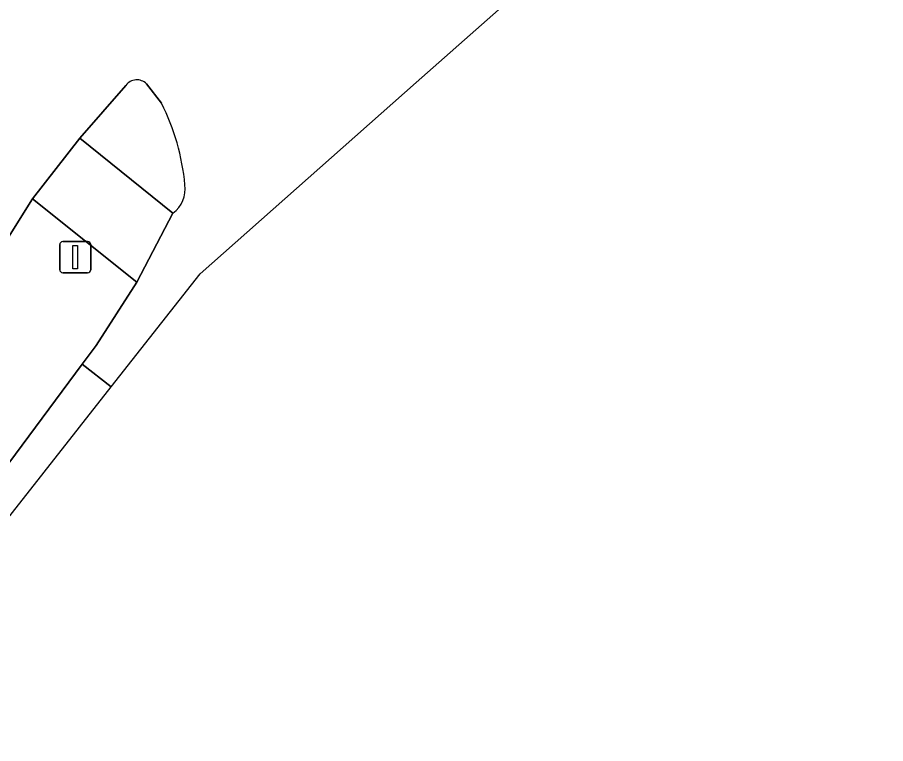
# Model space of a CAD drawing. Extents: x 159888 to 160761, y 384031 to 384750.
# Drawn here: x 160392 to 160419.72, y 384108.87 to 384132.05 of the extents above; entities that cross this region are included whole.
import ezdxf

# ---------------------------------------------------------------- set-up
doc = ezdxf.new("R2010")
doc.units = 0
for name, color, linetype in [('IMGEO_Fietspad_open', 7, 'Continuous'), ('IMGEO_Lichtmast', 7, 'Continuous'), ('IMGEO_Rijbaan_lokaal_gesloten', 7, 'Continuous'), ('IMGEO_Verkeerseiland_open', 7, 'Continuous')]:
    doc.layers.add(name, color=color, linetype=linetype)

msp = doc.modelspace()

# ---------------------------------------------------------------- linework, layer by layer
at = {"layer": 'IMGEO_Fietspad_open'}
msp.add_lwpolyline([(160395.819, 384123.596), (160396.968, 384125.797), (160393.99, 384128.191), (160392.487, 384126.257)], close=True, dxfattribs=at)
at = {"layer": 'IMGEO_Lichtmast'}
for p, q in [((160393.354, 384123.994), (160393.354, 384124.794)), ((160393.354, 384124.794), (160393.354, 384123.994)), ((160393.454, 384124.894), (160394.244, 384124.894)), ((160394.244, 384124.894), (160393.454, 384124.894)), ((160394.344, 384124.794), (160394.344, 384123.994)), ((160394.344, 384123.994), (160394.344, 384124.794)), ((160394.244, 384123.894), (160393.454, 384123.894)), ((160393.454, 384123.894), (160394.244, 384123.894))]:
    msp.add_line(p, q, dxfattribs=at)
msp.add_lwpolyline([(160393.774, 384124.769), (160393.924, 384124.769), (160393.924, 384124.019), (160393.774, 384124.019), (160393.774, 384124.769)], dxfattribs=at)
for centre, start, end in [((160393.454, 384124.794), 90, 180), ((160393.454, 384124.794), 90, 180), ((160394.244, 384124.794), 0, 90), ((160394.244, 384124.794), 360, 90), ((160393.454, 384123.994), 180, 270), ((160393.454, 384123.994), 180, 270), ((160394.244, 384123.994), 270, 0), ((160394.244, 384123.994), 270, 0)]:
    msp.add_arc(centre, 0.1, start, end, dxfattribs=at)
at = {"layer": 'IMGEO_Rijbaan_lokaal_gesloten'}
for points in [[(160396.968, 384125.797), (160395.819, 384123.596), (160394.514, 384121.573), (160394.072, 384120.978), (160394.994, 384120.252), (160397.837, 384123.866), (160404.732, 384129.969), (160409.439, 384134.137), (160427.128, 384143.73)], [(160383.638, 384108.87), (160385.348, 384112.555), (160387.674, 384117.569), (160389.256, 384121.047), (160389.308, 384121.162), (160389.474, 384121.457), (160392.487, 384126.257), (160393.99, 384128.191), (160395.464, 384129.872)], [(160396.123, 384129.924), (160396.6, 384129.304)]]:
    msp.add_lwpolyline(points, dxfattribs=at)
msp.add_lwpolyline([(160394.994, 384120.252), (160394.072, 384120.978), (160391.515, 384117.537), (160389.348, 384114.688), (160387.092, 384111.722), (160386.938, 384111.52), (160387.672, 384110.946)], close=True, dxfattribs=at)
for centre, radius, start, end in [((160395.816, 384129.617), 0.435, 44.9945, 144.0289), ((160390.23, 384126.067), 7.146, 5.0891, 26.9354), ((160396.399, 384126.567), 0.958, 306.4711, 8.0374)]:
    msp.add_arc(centre, radius, start, end, dxfattribs=at)
at = {"layer": 'IMGEO_Verkeerseiland_open'}
for points in [[(160395.464, 384129.872), (160393.99, 384128.191), (160396.968, 384125.797)], [(160396.6, 384129.304), (160396.123, 384129.924)]]:
    msp.add_lwpolyline(points, dxfattribs=at)
msp.add_lwpolyline([(160395.819, 384123.596), (160392.487, 384126.257), (160389.474, 384121.457), (160389.308, 384121.162), (160389.256, 384121.047), (160389.246, 384121.007), (160389.239, 384120.967), (160389.236, 384120.926), (160389.237, 384120.885), (160389.241, 384120.845), (160389.249, 384120.805), (160389.261, 384120.765), (160389.276, 384120.727), (160389.294, 384120.691), (160389.315, 384120.656), (160389.335, 384120.629), (160391.515, 384117.537), (160394.072, 384120.978), (160394.514, 384121.573)], close=True, dxfattribs=at)
for centre, radius, start, end in [((160395.816, 384129.617), 0.435, 44.9945, 144.0289), ((160390.23, 384126.067), 7.146, 5.0891, 26.9354), ((160396.399, 384126.567), 0.958, 306.4711, 8.0374)]:
    msp.add_arc(centre, radius, start, end, dxfattribs=at)

doc.saveas('drawing.dxf')
